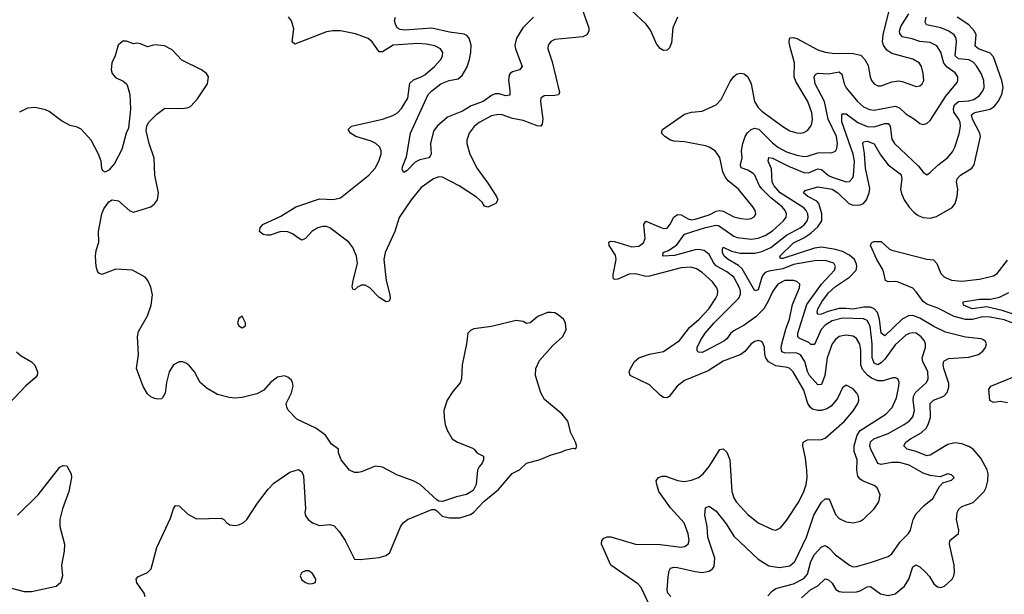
# Model space of a CAD drawing. Header units: inches. Extents: x 1843162 to 1959474, y 907081 to 1016326.
# Tile 553 of 656: x 1933882 to 1939491, y 950944 to 954216. Entities that reach past the tile are written whole.
import ezdxf

# ---------------------------------------------------------------- set-up
doc = ezdxf.new("R2010")
doc.units = ezdxf.units.IN
doc.header["$MEASUREMENT"] = 0
doc.layers.add('B9935', color=7, linetype='Continuous')

msp = doc.modelspace()

# ---------------------------------------------------------------- linework, layer by layer
at = {"layer": 'B9935', "color": 5}
for points, elevation in [([(1937466.2, 950890), (1937422.7, 950982.7), (1937402.8, 951002.8), (1937250.8, 951110), (1937197.4, 951230), (1937198.5, 951250), (1937210, 951263.1), (1937229.2, 951270.8), (1937249.1, 951270.9), (1937390, 951229.4), (1937530, 951227.6), (1937650, 951213.2), (1937670, 951215.8), (1937691.3, 951228.7), (1937695.9, 951250), (1937690, 951289.2), (1937667.7, 951350), (1937590, 951435.9), (1937524.1, 951530), (1937511, 951569), (1937509, 951590), (1937522, 951610), (1937543, 951617), (1937564.1, 951615.9), (1937630, 951591.6), (1937670, 951585.6), (1937710, 951594), (1937750, 951608.8), (1937776.5, 951630), (1937810, 951672.4), (1937870, 951768.8), (1937890, 951772.3), (1937910, 951752.7), (1937927.9, 951710), (1937939.2, 951530), (1937950, 951492.4), (1937963.2, 951470), (1938030, 951398.2), (1938090, 951351.3), (1938170, 951312.9), (1938190, 951309), (1938217.2, 951322.8), (1938250, 951363.7), (1938320.3, 951470), (1938349, 951530), (1938362, 951570), (1938367.8, 951610), (1938366, 951650), (1938358.8, 951718.8), (1938343.5, 951790), (1938345.1, 951810), (1938370, 951824), (1938450, 951825.5), (1938470, 951833.8), (1938580.9, 951930), (1938632.8, 951990), (1938656.8, 952030), (1938662.7, 952050), (1938660.9, 952070), (1938650.9, 952090), (1938630, 952114.2), (1938590, 952134.3), (1938570, 952119.5), (1938542, 952058), (1938505.1, 952014.9), (1938480.2, 951999.8), (1938450, 951991.1), (1938430, 951990.5), (1938399, 951999), (1938387, 952007), (1938372.4, 952030), (1938350, 952106.6), (1938289.2, 952210), (1938270, 952229.2), (1938255.5, 952235.5), (1938190, 952245.8), (1938147.5, 952267.5), (1938132.7, 952290), (1938126.7, 952310), (1938124.4, 952350), (1938116.2, 952376.2), (1938110, 952384.2), (1938090, 952388.4), (1938070, 952383.1), (1938050, 952371.1), (1938013.2, 952326.9), (1937990.1, 952309.9), (1937890, 952272.4), (1937804.3, 952215.7), (1937670, 952161), (1937627, 952130), (1937582.6, 952070), (1937570, 952062.2), (1937550, 952064), (1937530, 952077.1), (1937470, 952137.1), (1937359.6, 952190), (1937355.1, 952210), (1937361.4, 952230), (1937384.1, 952270), (1937408.5, 952290), (1937470, 952311.2), (1937550, 952327.3), (1937641.8, 952390), (1937697.7, 952462.3), (1937752.2, 952510), (1937807.9, 952570), (1937848.2, 952630), (1937856.8, 952650), (1937858.5, 952670), (1937853.5, 952690), (1937830, 952722.4), (1937770, 952776), (1937737, 952797), (1937705.9, 952805.9), (1937650, 952802.5), (1937470, 952755.8), (1937450, 952754.4), (1937390, 952768), (1937353.6, 952766.4), (1937290, 952739), (1937270, 952736.3), (1937263.7, 952743.7), (1937263.3, 952763.3), (1937281, 952850), (1937275.7, 952875.7), (1937239.8, 952930), (1937237.6, 952950), (1937250, 952954.6), (1937270, 952953.1), (1937370, 952921.8), (1937410, 952926.1), (1937435.1, 952944.9), (1937444.7, 952970), (1937438, 953050), (1937450, 953069.1), (1937530, 953034.1), (1937550, 953027.6), (1937570, 953029.4), (1937588.7, 953051.3), (1937608.8, 953091.2), (1937630, 953106.7), (1937650, 953104.5), (1937690, 953082), (1937710, 953077.2), (1937730, 953079.4), (1937810, 953105.4), (1937850, 953125.2), (1937870, 953128.8), (1937890, 953125.3), (1937950, 953093.9), (1937990, 953083.5), (1938030, 953080.2), (1938050, 953083.9), (1938066.5, 953093.5), (1938076, 953110), (1938072, 953130), (1938059.3, 953150), (1937977.8, 953250), (1937918.6, 953298.6), (1937900.4, 953320.4), (1937888.5, 953350), (1937870.3, 953430.3), (1937844, 953470), (1937810.7, 953490.7), (1937790, 953497.1), (1937670, 953521.1), (1937610, 953523.6), (1937590, 953529.3), (1937557.6, 953550), (1937538.7, 953570), (1937545.1, 953590), (1937670, 953678.9), (1937709.9, 953690.1), (1937770, 953695.8), (1937850, 953730.8), (1937878.3, 953761.7), (1937930, 953863.2), (1937950, 953892.2), (1937970, 953907.3), (1937990, 953911.3), (1938010, 953906.7), (1938031.1, 953890), (1938050.1, 953850), (1938068.9, 953750), (1938090, 953715.6), (1938110, 953695.5), (1938230, 953607.9), (1938270, 953583.7), (1938308.7, 953571.3), (1938329.8, 953570.2), (1938350, 953573.6), (1938370, 953584.2), (1938389.7, 953610), (1938394.8, 953625.2), (1938398.6, 953650), (1938394.6, 953685.4), (1938372.9, 953750), (1938304.5, 953864.5), (1938294.1, 953890), (1938295.4, 953970), (1938268.1, 954071.9), (1938265.5, 954094.5), (1938270, 954111.7), (1938290, 954114.7), (1938310, 954108.4), (1938430, 954044.8), (1938470, 954030.1), (1938510, 954025.5), (1938630, 954024.1), (1938673.3, 954013.3), (1938696.9, 953990), (1938715, 953955.1), (1938727.3, 953890), (1938735.3, 953870), (1938750, 953850.3), (1938770, 953839.6), (1938790, 953838.6), (1938850, 953862.3), (1938890, 953867), (1938910, 953864.5), (1938990, 953835.3), (1939010, 953838.4), (1939022.9, 953850), (1939032.4, 953870), (1939029.7, 953910), (1939018.9, 953950), (1939007.3, 953970), (1938970, 953990.8), (1938850, 954023.7), (1938822.1, 954042.1), (1938802.3, 954070), (1938796.7, 954090), (1938800.5, 954130), (1938851.1, 954330)], 580), ([(1937089.2, 954270), (1937124.1, 954170), (1937123.9, 954150), (1937112.5, 954130), (1937090, 954119), (1936930, 954102.6), (1936908.5, 954091.5), (1936893.7, 954070), (1936890.4, 954049.6), (1936915.8, 953975.8), (1936957.8, 953802.2), (1936952, 953788), (1936930, 953783.5), (1936870, 953783.1), (1936850.4, 953770), (1936849.1, 953750.9), (1936862.7, 953650), (1936859.4, 953620.6), (1936850.2, 953609.8), (1936830, 953611.4), (1936750, 953641.5), (1936690, 953653.2), (1936630, 953674.2), (1936610, 953676.7), (1936570, 953667.9), (1936499.6, 953630), (1936472.2, 953607.8), (1936442.2, 953570), (1936430.2, 953530), (1936430.2, 953510), (1936446.2, 953450), (1936488.2, 953368.2), (1936550, 953285.5), (1936598.9, 953210), (1936606.7, 953190), (1936594, 953170), (1936550, 953148.6), (1936530, 953153.6), (1936516.1, 953176.1), (1936484.8, 953204.8), (1936386.6, 953270), (1936290, 953319.3), (1936270, 953320.8), (1936238.9, 953310), (1936170, 953259.8), (1936112.9, 953190), (1936044.6, 953090), (1936019.8, 953010), (1935964.1, 952890), (1935957.3, 952850), (1935970.7, 952730.7), (1935990.3, 952649.7), (1935991.9, 952628.1), (1935986.8, 952613.2), (1935970, 952609.5), (1935930, 952633.7), (1935876.1, 952690), (1935850, 952703.9), (1935830, 952703.7), (1935806.8, 952693.2), (1935790, 952678), (1935781, 952681), (1935776.9, 952696.9), (1935782, 952730), (1935806.8, 952826.8), (1935801, 952870), (1935779.2, 952919.2), (1935757.1, 952950), (1935650, 953030.6), (1935630, 953038.3), (1935610, 953038.3), (1935580.4, 953030), (1935548.7, 953011.3), (1935510, 952969.7), (1935490, 952961.3), (1935470, 952971.2), (1935437.2, 952997.2), (1935410, 953007.3), (1935370, 953008.9), (1935310, 952989.7), (1935290, 952989.6), (1935270, 952993.2), (1935248.7, 953010), (1935252.7, 953030), (1935266.6, 953050), (1935370, 953097.3), (1935455.1, 953150), (1935590, 953196), (1935670, 953192.6), (1935710, 953202.1), (1935870.6, 953330), (1935906.5, 953370), (1935928.6, 953410), (1935940.9, 953450), (1935941.8, 953470), (1935933.5, 953490), (1935911.8, 953510), (1935884.6, 953524.6), (1935796.8, 953550), (1935767.7, 953570), (1935752.8, 953590), (1935772.3, 953610), (1935950, 953649.5), (1936008.2, 953670), (1936034.6, 953685.5), (1936058.1, 953710), (1936093.7, 953770), (1936104.6, 953855.4), (1936125.7, 953874.3), (1936169.6, 953890), (1936190, 953902.3), (1936244.4, 953950), (1936281.7, 953990), (1936291.1, 954010), (1936292.8, 954030), (1936279.6, 954050), (1936246.6, 954066.6), (1936197.1, 954077.1), (1936150, 954080.9), (1936010.4, 954070), (1935950, 954032.2), (1935930, 954032.5), (1935890.5, 954090), (1935868.2, 954108.2), (1935795.8, 954135.8), (1935710, 954152.7), (1935667, 954153), (1935630, 954146.9), (1935450, 954076.3), (1935433.6, 954090), (1935444, 954164), (1935431.1, 954210), (1935412.7, 954232.7)], 580), ([(1937629.2, 954230), (1937603.5, 954170), (1937595.4, 954084.6), (1937584.5, 954055.5), (1937570, 954043), (1937550, 954039.7), (1937530, 954051.5), (1937510, 954078.4), (1937476.6, 954156.6), (1937451.9, 954190), (1937365.2, 954270)], 580), ([(1937591.7, 950931.7), (1937575.4, 950950), (1937570.5, 950970), (1937575.8, 951044.2), (1937582.1, 951077.9), (1937590, 951092.1), (1937610, 951097.7), (1937630, 951097.2), (1937730, 951073.1), (1937770, 951069), (1937810, 951076), (1937830, 951088.1), (1937837.8, 951102.2), (1937843.2, 951150), (1937803.4, 951270), (1937798.5, 951330), (1937786.3, 951393.7), (1937790, 951436.3), (1937810, 951445.3), (1937850, 951416.5), (1937906.2, 951346.2), (1937950, 951275.5), (1938090, 951143.2), (1938150, 951106.7), (1938210, 951095.8), (1938270, 951106.3), (1938297.5, 951130), (1938364.1, 951270), (1938406.1, 951393.9), (1938450, 951469.1), (1938470, 951488), (1938490, 951486.7), (1938497.4, 951477.4), (1938530, 951398.7), (1938550, 951374.9), (1938590, 951355.8), (1938629.7, 951350.3), (1938670, 951359.5), (1938688.7, 951371.3), (1938750, 951430.5), (1938776.3, 951470), (1938785.1, 951510), (1938767.6, 951550), (1938750, 951563.5), (1938688, 951588), (1938670, 951599.8), (1938656.7, 951616.6), (1938650.5, 951650), (1938653.3, 951710), (1938636.2, 951756.2), (1938636.1, 951790), (1938652.8, 951850), (1938670, 951877.1), (1938816.8, 951970), (1938853.2, 952006.8), (1938876.5, 952063.5), (1938890.6, 952130), (1938892.5, 952152.5), (1938884.5, 952170), (1938870, 952177.3), (1938856.3, 952176.3), (1938800.6, 952159.4), (1938770, 952158.8), (1938734, 952174), (1938711.6, 952191.6), (1938684.2, 952224.2), (1938674.2, 952250), (1938673.7, 952333.7), (1938668.5, 952368.5), (1938650, 952401.4), (1938630, 952413.8), (1938590, 952418.7), (1938550, 952411.5), (1938530, 952395.3), (1938511, 952370), (1938481.8, 952290), (1938469.7, 952190.3), (1938450, 952138.2), (1938430, 952136.8), (1938380.8, 952190), (1938370, 952212.1), (1938354.4, 952270), (1938330, 952307.4), (1938310, 952317.3), (1938238.8, 952318.8), (1938224.3, 952324.3), (1938219.9, 952350), (1938223.7, 952370), (1938247.1, 952452.9), (1938268.6, 952510), (1938285.1, 952594.9), (1938325.5, 952690), (1938326, 952710), (1938310, 952725.1), (1938290, 952731.2), (1938241.6, 952730), (1938201, 952710), (1938171.9, 952670), (1938145.2, 952610), (1938121.5, 952570), (1938076.8, 952523.2), (1938010, 952475.8), (1937950, 952444), (1937933.6, 952430), (1937910, 952398), (1937894.2, 952385.8), (1937790, 952329.8), (1937770, 952321), (1937750, 952322), (1937742.6, 952330), (1937741.5, 952350), (1937760.2, 952390), (1937787.4, 952430), (1937838.5, 952490), (1937979, 952630), (1937987.9, 952652.1), (1937988.9, 952670), (1937983.5, 952690), (1937949.9, 952750), (1937910, 952781), (1937850, 952815), (1937836.9, 952830), (1937810, 952879.5), (1937781, 952901), (1937750, 952906.9), (1937730, 952905), (1937612.4, 952872.4), (1937546.6, 952870), (1937548.6, 952890), (1937577.9, 952902.1), (1937625.9, 952934.1), (1937670, 952995.6), (1937790, 953032.1), (1937850, 953046.8), (1937864, 953044), (1937950, 952983.9), (1937970, 952975.1), (1938050, 952965.5), (1938090, 952971), (1938130, 952987.7), (1938170, 953014), (1938233.6, 953070), (1938248.6, 953091.4), (1938251.2, 953110), (1938242.8, 953130), (1938226, 953150), (1938161.4, 953201.4), (1938112.6, 953250), (1938097.7, 953270), (1938070, 953329.8), (1938060.1, 953340.1), (1938030, 953359.2), (1937991.6, 953371.6), (1937987.9, 953390), (1937998.1, 953430), (1937994.3, 953470), (1938001.6, 953510), (1938014.5, 953550), (1938028.7, 953571.3), (1938050, 953590.1), (1938070, 953598.7), (1938092.3, 953592.3), (1938170, 953514.1), (1938200.9, 953490), (1938250, 953464.2), (1938310, 953443.6), (1938350, 953436.6), (1938370, 953438), (1938430, 953457.4), (1938510, 953458.9), (1938530, 953467.6), (1938537.3, 953482.7), (1938540.9, 953510), (1938534.9, 953550), (1938488.9, 953650), (1938466.7, 953750), (1938414.2, 953850), (1938407.7, 953890), (1938415.5, 953904.4), (1938430, 953911.6), (1938490, 953908.4), (1938550, 953918.2), (1938565.6, 953905.6), (1938578.7, 953850), (1938590, 953828), (1938655.8, 953750), (1938690, 953720.1), (1938724.4, 953704.4), (1938750, 953701.2), (1938870, 953724.1), (1938893.5, 953713.5), (1938930, 953679.7), (1938980.3, 953650), (1939010, 953624.4), (1939030, 953618.4), (1939050, 953624.4), (1939070, 953641.3), (1939158.9, 953781.1), (1939222, 953858), (1939227.4, 953870), (1939226.2, 953890), (1939212.4, 953912.4), (1939165.4, 953945.4), (1939147.7, 953967.7), (1939130, 954031.1), (1939107.7, 954067.7), (1939070, 954086.9), (1939010, 954092.3), (1938967.2, 954107.2), (1938910, 954118.9), (1938896.5, 954136.5), (1938894.3, 954150), (1938902.1, 954177.9), (1938948.4, 954250)], 560), ([(1936810, 954231), (1936748.9, 954170), (1936712.2, 954110), (1936703.9, 954070), (1936706.4, 954050), (1936744.7, 953950), (1936730, 953931.1), (1936690, 953919.5), (1936675.8, 953910), (1936670, 953899.6), (1936667.1, 953872.9), (1936675.3, 953810), (1936673.7, 953786.3), (1936650, 953781.8), (1936613.8, 953793.8), (1936590, 953794.1), (1936570, 953784.6), (1936523.2, 953750), (1936453.9, 953726.1), (1936404.9, 953695.1), (1936318.5, 953661.5), (1936260.2, 953610), (1936238.7, 953581.3), (1936222.9, 953510), (1936226.7, 953450), (1936221.1, 953438.9), (1936213.4, 953430), (1936162.4, 953417.6), (1936135.4, 953404.6), (1936090, 953357.6), (1936070, 953346.6), (1936062, 953362), (1936062.7, 953377.3), (1936085.5, 953434.5), (1936108.4, 953570), (1936209.9, 953790), (1936230, 953811.3), (1936280.8, 953850), (1936329.3, 953869.3), (1936379.9, 953880.1), (1936402.8, 953897.2), (1936430, 953944.2), (1936445.3, 953990), (1936452.5, 954030), (1936453.4, 954070), (1936442.2, 954110), (1936430, 954125.8), (1936413.8, 954133.8), (1936330, 954144.7), (1936230, 954167.5), (1936075.5, 954155.5), (1936050, 954159.7), (1936032.3, 954170), (1936023.7, 954190), (1936018, 954210), (1936024, 954230)], 560), ([(1938144.1, 950935.9), (1938170, 950963.5), (1938190, 950976.3), (1938290, 951004.5), (1938350, 951033.5), (1938370, 951058.2), (1938389.4, 951130.6), (1938409.2, 951170.8), (1938450, 951213.8), (1938470, 951221.2), (1938490, 951210.2), (1938529.5, 951169.5), (1938609.4, 951109.4), (1938630, 951101.3), (1938650, 951102.8), (1938730, 951125), (1938830, 951158.7), (1938850, 951175.3), (1938897.4, 951242.6), (1938945.6, 951290), (1938957.8, 951310), (1938971.7, 951370), (1938990, 951402.3), (1939035.1, 951450), (1939083.5, 951490), (1939122.5, 951557.5), (1939140.5, 951579.5), (1939190, 951594.8), (1939205.2, 951610), (1939190, 951625.2), (1939170, 951629.2), (1939126.2, 951613.8), (1939070, 951621), (1939030, 951634.7), (1938950, 951678.5), (1938894.1, 951694.1), (1938850, 951695.1), (1938790, 951682.3), (1938770, 951688.3), (1938730.5, 951770), (1938725.7, 951790), (1938728.5, 951811.5), (1938747.8, 951830), (1938830, 951859.9), (1938921.2, 951910), (1938949, 951930), (1938970, 951954.6), (1938979.4, 951990), (1938972.7, 952050), (1938974.8, 952070), (1938986.4, 952093.6), (1939049, 952150), (1939057.7, 952170), (1939055.3, 952210), (1939028.1, 952270), (1939023.9, 952290), (1939041.7, 952350), (1939042.3, 952370), (1939034.6, 952390), (1939017.2, 952410), (1938990, 952430.6), (1938970, 952433.6), (1938950, 952429.8), (1938930, 952419.4), (1938870, 952363.9), (1938810, 952282.4), (1938790, 952261.5), (1938770, 952250.6), (1938750, 952261), (1938739.5, 952290), (1938738.8, 952370), (1938727.2, 952470), (1938710, 952503), (1938690, 952513.5), (1938570, 952516.2), (1938510, 952501.4), (1938470, 952476.2), (1938447.9, 952452.1), (1938410, 952366), (1938390, 952367.2), (1938377.4, 952377.4), (1938322.2, 952402.2), (1938315, 952410), (1938315.1, 952430), (1938366.6, 952593.4), (1938449.2, 952710.8), (1938524.6, 952790), (1938530.7, 952810), (1938519.7, 952830), (1938470, 952843.9), (1938410, 952842.1), (1938290, 952822.3), (1938230, 952797.8), (1938150, 952784.2), (1938130, 952775.8), (1938117.3, 952762.7), (1938110, 952749.7), (1938090, 952678.3), (1938070, 952671.9), (1937997.8, 952797.8), (1937976.7, 952816.7), (1937917.5, 952850), (1937895.5, 952870), (1937886.8, 952890), (1937885.6, 952910), (1937890, 952921.3), (1937938.1, 952898.1), (1937986.7, 952886.7), (1938070, 952887.3), (1938110, 952896.5), (1938161.8, 952918.2), (1938250.6, 952989.4), (1938329.1, 953030), (1938353.2, 953050), (1938368.8, 953070), (1938374.6, 953090), (1938372.2, 953110), (1938362.9, 953130), (1938350, 953144.3), (1938214, 953230), (1938179.7, 953270), (1938169.9, 953290), (1938165.8, 953365.8), (1938145.5, 953410), (1938149.1, 953430.9), (1938170, 953428.3), (1938261.9, 953381.9), (1938350, 953345.2), (1938375.2, 953344.8), (1938430, 953365.9), (1938450, 953363.3), (1938489.1, 953329.1), (1938510, 953319.1), (1938590, 953293.4), (1938610, 953295.2), (1938627, 953313), (1938632.7, 953327.3), (1938637.9, 953410), (1938630.6, 953450), (1938565.8, 953634.2), (1938566.3, 953673.7), (1938570, 953679.6), (1938590, 953680.2), (1938656.8, 953630), (1938710, 953607.6), (1938750, 953606.2), (1938810, 953624.9), (1938830, 953625.1), (1938841.8, 953610), (1938850, 953536.5), (1938866, 953510), (1939002.8, 953382.8), (1939030, 953348.2), (1939050, 953332.7), (1939070, 953344.9), (1939112.9, 953387.1), (1939170, 953431.1), (1939196.2, 953463.8), (1939209.2, 953490), (1939234.8, 953565.2), (1939242.1, 953610), (1939240.7, 953630), (1939232.2, 953650), (1939204.7, 953690), (1939201.7, 953710), (1939208.5, 953731.5), (1939230.5, 953749.5), (1939290, 953754.5), (1939317.9, 953762.1), (1939350, 953785), (1939369.9, 953810.1), (1939375.9, 953830), (1939374.2, 953870), (1939360.4, 953910), (1939332.9, 953952.9), (1939313.4, 953973.4), (1939290, 953987.3), (1939230, 953992.6), (1939211.1, 954010), (1939219.1, 954090), (1939216.7, 954110), (1939205.7, 954130), (1939175, 954150), (1939130, 954169.5), (1939047.4, 954187.4), (1939041.3, 954201.3), (1939046.7, 954230)], 540), ([(1938335.2, 950924.8), (1938389.5, 950970.5), (1938428.3, 950991.7), (1938470, 951031.2), (1938490, 951026.7), (1938510, 951006.9), (1938532.2, 950972.2), (1938550, 950960.5), (1938576.5, 950956.5), (1938650, 950957.5), (1938670, 950963.5), (1938710, 950987), (1938730, 950988.7), (1938786.7, 950946.7), (1938830, 950936.4), (1938870, 950947.2), (1938923, 950990), (1938947.4, 951030), (1938970, 951101.1), (1938988.3, 951111.7), (1939010, 951101.1), (1939042.9, 951070), (1939064.5, 951044.5), (1939090, 951003.1), (1939110, 950986), (1939130, 950983.1), (1939150, 950990.4), (1939193.6, 951030), (1939204.7, 951050), (1939208.3, 951070), (1939205.3, 951110), (1939179.8, 951230), (1939182, 951250), (1939230.8, 951290), (1939232.5, 951310), (1939218.5, 951370), (1939222.9, 951410), (1939231.9, 951428.1), (1939250, 951443.8), (1939314.1, 951465.9), (1939375.8, 951530), (1939388.6, 951551.4), (1939397.7, 951590), (1939399.2, 951630), (1939393.3, 951653.3), (1939358.5, 951718.5), (1939313.8, 951770), (1939290, 951786), (1939250, 951801.5), (1939210, 951806), (1939170, 951796.1), (1939070, 951736.2), (1939050, 951731.7), (1938990, 951757.9), (1938937.6, 951770), (1938919.1, 951790), (1938929.8, 951810), (1938957.2, 951830), (1939017.4, 951862.6), (1939046, 951890), (1939058.4, 951910), (1939070.7, 951950), (1939069.5, 952030.5), (1939088.7, 952050), (1939147.1, 952072.9), (1939166, 952094), (1939175.7, 952124.3), (1939175, 952145), (1939147.1, 952230), (1939143.8, 952250), (1939147.6, 952272.4), (1939172.8, 952287.2), (1939290, 952294.5), (1939343.5, 952310), (1939370, 952329.2), (1939384.4, 952350), (1939389.8, 952370), (1939384, 952384), (1939373.8, 952393.9), (1939358.8, 952398.8), (1939270, 952408), (1939157.2, 952437.2), (1939090, 952468.4), (1939010, 952516.9), (1938970, 952532.4), (1938945.5, 952530), (1938910, 952509.9), (1938810, 952415.6), (1938790, 952431.6), (1938780.5, 952510), (1938769.4, 952549.4), (1938750.4, 952570.4), (1938730, 952579.1), (1938690, 952579.9), (1938630, 952566.7), (1938588.2, 952571.8), (1938550, 952570.7), (1938485.7, 952554.3), (1938450, 952538.8), (1938430, 952536.9), (1938425, 952550), (1938428.7, 952570), (1938451.6, 952610), (1938490, 952661), (1938530, 952697.5), (1938609.9, 952750), (1938646.8, 952790), (1938651.9, 952810), (1938650, 952823.7), (1938638.1, 952850), (1938610, 952875.6), (1938570, 952895.6), (1938530, 952907.7), (1938450, 952920.8), (1938410, 952914.2), (1938230, 952856.2), (1938217, 952857), (1938211.9, 952870), (1938290, 952945.5), (1938350, 952973), (1938390, 953000.4), (1938430, 953035.7), (1938452.2, 953070), (1938451.7, 953110), (1938435.1, 953170), (1938422.7, 953182.7), (1938372, 953210), (1938347.6, 953230), (1938356.6, 953243.4), (1938430, 953263.8), (1938509.9, 953250.1), (1938543.1, 953230), (1938606.4, 953170), (1938630, 953160.1), (1938670, 953161.2), (1938690, 953170.1), (1938706.8, 953190), (1938722.2, 953230), (1938724.7, 953255.3), (1938700.7, 953370), (1938694.5, 953454.5), (1938685, 953510), (1938690, 953520.3), (1938710, 953523.5), (1938750, 953509.2), (1938786.8, 953446.8), (1938830, 953390.1), (1938898.1, 953338.1), (1938904.3, 953330), (1938906.9, 953310), (1938900.8, 953250), (1938905.5, 953225.5), (1938920.4, 953190), (1938949.2, 953149.2), (1938978.4, 953118.4), (1939001.5, 953101.5), (1939030, 953090.2), (1939070, 953086.2), (1939105.6, 953094.4), (1939194.2, 953145.8), (1939211.3, 953168.7), (1939222, 953210), (1939225.8, 953250), (1939219.9, 953290), (1939223.7, 953310), (1939242.7, 953330), (1939305.7, 953370), (1939320.3, 953390), (1939355.5, 953550), (1939352.2, 953570), (1939310.3, 953650), (1939305.4, 953674.6), (1939315.4, 953684.6), (1939330.3, 953689.7), (1939410, 953707.1), (1939436.4, 953723.6), (1939456.7, 953750), (1939478.2, 953790), (1939485.8, 953830), (1939477.1, 953870), (1939430, 954004.5), (1939410, 954024.7), (1939343.5, 954050), (1939325.9, 954065.9), (1939330.8, 954129.2), (1939321.2, 954150), (1939290, 954186), (1939222.7, 954230)], 520), ([(1934597.2, 950930), (1934592.1, 950950), (1934549.5, 951010), (1934546.6, 951030), (1934555.6, 951044.4), (1934610, 951067.4), (1934630.6, 951089.4), (1934664.1, 951210), (1934742, 951378), (1934758, 951430), (1934769.6, 951450.3), (1934790, 951447.3), (1934839.9, 951399.9), (1934890, 951373), (1935030, 951378), (1935046, 951370), (1935062.8, 951350), (1935080.3, 951340.3), (1935110, 951335.8), (1935130, 951338.7), (1935154.5, 951350), (1935176.9, 951370), (1935237, 951463), (1935297.8, 951542.2), (1935330, 951576.4), (1935420.8, 951639.2), (1935470, 951654), (1935490, 951641), (1935498.8, 951618.8), (1935510.7, 951430), (1935506.8, 951410), (1935511, 951390), (1935526, 951370), (1935551, 951350), (1935590, 951334.9), (1935650, 951341.6), (1935673.5, 951333.5), (1935702.3, 951302.3), (1935736.3, 951250), (1935790, 951144.7), (1935821.4, 951141.4), (1935930, 951153.1), (1935970, 951164.9), (1935990, 951182), (1936051.8, 951328.2), (1936067.6, 951350), (1936090.9, 951369.1), (1936230, 951427.3), (1936246.4, 951426.4), (1936258.8, 951418.8), (1936288.1, 951388.1), (1936330, 951378.8), (1936390, 951378.8), (1936450, 951398.8), (1936470, 951411), (1936526.8, 951473.2), (1936610, 951541.6), (1936688.2, 951631.8), (1936730, 951653), (1936769.7, 951690.3), (1936848.2, 951711.8), (1936910, 951738.4), (1936970, 951755.5), (1936990, 951765.5), (1937036, 951776), (1937048, 951772), (1937055.3, 951784.7), (1937049.2, 951810), (1937022.8, 951862.8), (1937005.4, 951930), (1936972.8, 951970), (1936872.9, 952052.9), (1936850.8, 952090.8), (1936821.4, 952190), (1936823.5, 952230), (1936844.4, 952275.6), (1936919.8, 952360.2), (1936974.5, 952410), (1936994.5, 952450), (1936992, 952490), (1936979.3, 952510), (1936950, 952536), (1936930, 952546), (1936910, 952549.4), (1936890, 952549.4), (1936833.7, 952526.3), (1936790, 952489.3), (1936770, 952486), (1936750, 952498), (1936710, 952503.7), (1936570.4, 952469.6), (1936470, 952455.1), (1936450, 952445.2), (1936434.8, 952430), (1936428.2, 952370), (1936402.4, 952250), (1936398.9, 952170), (1936391.3, 952148.7), (1936350, 952099.6), (1936318.3, 952050), (1936298.9, 951990), (1936299.6, 951950), (1936306.3, 951910), (1936317.8, 951877.8), (1936346.7, 951830), (1936376.3, 951810), (1936458.8, 951778.8), (1936470.7, 951770.7), (1936486, 951750), (1936524.7, 951730), (1936524, 951710), (1936516.3, 951690), (1936499.3, 951670), (1936490.5, 951650), (1936482, 951570), (1936465.5, 951534.5), (1936428.4, 951511.6), (1936370, 951499.5), (1936290, 951472.7), (1936270, 951474), (1936260.2, 951480.2), (1936164, 951570), (1936124, 951590), (1936030, 951623.5), (1935950, 951668.3), (1935907.3, 951672.7), (1935830, 951641.6), (1935810, 951637.6), (1935790, 951637), (1935761.2, 951650), (1935712.7, 951710), (1935699, 951750), (1935698, 951770), (1935658.9, 951798.9), (1935623.7, 951850), (1935570, 951889.5), (1935461.4, 951941.5), (1935412.4, 951992.4), (1935403.6, 952010), (1935400.7, 952030), (1935430, 952091.3), (1935439.6, 952130), (1935436.9, 952150), (1935430, 952162.7), (1935410, 952180.7), (1935390, 952187.3), (1935350, 952181.2), (1935311.3, 952150), (1935272.8, 952107.2), (1935234, 952086), (1935150, 952065.1), (1935110, 952061.1), (1935075.8, 952064.2), (1935010, 952082.6), (1934950, 952115.1), (1934910, 952149.6), (1934878.7, 952210), (1934850, 952244.4), (1934830, 952259.2), (1934810, 952267.1), (1934790, 952268.3), (1934758.4, 952250), (1934734.6, 952210), (1934719, 952150), (1934710.2, 952089.8), (1934696.7, 952063.3), (1934690, 952057.6), (1934670, 952054.7), (1934650, 952058.9), (1934630, 952068), (1934610, 952084.7), (1934586.5, 952126.5), (1934548.1, 952230), (1934558.3, 952310), (1934553.8, 952410), (1934560, 952440), (1934609.7, 952530), (1934630.9, 952590), (1934638, 952650), (1934630, 952692.7), (1934611.5, 952731.5), (1934596.9, 952750), (1934524, 952790), (1934430, 952794.5), (1934350, 952765.4), (1934333.1, 952773.1), (1934324.7, 952784.7), (1934317, 952810), (1934314.3, 952870), (1934318.5, 952901.5), (1934333.3, 952950), (1934331.9, 953010), (1934349.8, 953110.2), (1934360.7, 953139.3), (1934390, 953179.3), (1934410, 953190.5), (1934445.3, 953185.2), (1934510, 953128.4), (1934530, 953119.3), (1934630, 953150.7), (1934650, 953166.8), (1934666.6, 953190), (1934673.6, 953230), (1934651.3, 953330), (1934647.7, 953427.7), (1934620.7, 953510), (1934603.2, 953583.2), (1934606, 953610), (1934616, 953630), (1934662.6, 953677.4), (1934710, 953713), (1934810, 953710.4), (1934843.7, 953716.3), (1934857, 953723), (1934894.5, 953765.5), (1934952, 953850), (1934957, 953890), (1934946, 953910), (1934917.2, 953930), (1934805.7, 953985.7), (1934750, 954045.2), (1934706.3, 954066.3), (1934650, 954072.7), (1934610, 954061.2), (1934570, 954079), (1934550, 954082), (1934530, 954079), (1934490, 954094), (1934470, 954093.3), (1934443, 954070), (1934425.5, 954010), (1934408, 953970), (1934403, 953930), (1934408.2, 953910), (1934430, 953884.9), (1934470, 953867.3), (1934490, 953850.8), (1934497.3, 953837.3), (1934510.4, 953790), (1934512.8, 953707.2), (1934501.6, 953598.4), (1934488.7, 953570), (1934463.8, 953476.2), (1934422.4, 953397.6), (1934390, 953359.5), (1934370, 953347), (1934356.2, 953356.2), (1934350, 953368.7), (1934346.8, 953410), (1934332.1, 953450), (1934288.7, 953530), (1934232.3, 953592.3), (1934210, 953603.5), (1934170, 953614.2), (1934120.6, 953640.6), (1934050, 953692.3), (1934030, 953701.7), (1933970, 953715.8), (1933927.3, 953712.7), (1933882, 953690)], 620), ([(1939570, 952477), (1939490, 952507.5), (1939410, 952521.9), (1939370, 952523.6), (1939310, 952509), (1939270, 952508.3), (1939206.2, 952526.2), (1939113.7, 952573.7), (1939050, 952597), (1939030, 952610.5), (1938990, 952667.1), (1938970, 952686.9), (1938882.3, 952722.3), (1938870, 952725.5), (1938830, 952722.8), (1938814, 952730), (1938800.4, 952790), (1938764.5, 952850), (1938729.8, 952930.2), (1938734.7, 952945.2), (1938747.4, 952952.6), (1938790, 952953.4), (1938836.9, 952910), (1938850, 952903.4), (1939050, 952851.6), (1939088, 952848.1), (1939106.9, 952826.9), (1939130, 952770.2), (1939150, 952750.1), (1939190, 952732), (1939250, 952726.7), (1939350, 952738.3), (1939430, 952757.8), (1939450, 952771.3), (1939510, 952846.8)], 480), ([(1939570, 952529.4), (1939479.7, 952559.7), (1939390, 952580.9), (1939308, 952570), (1939259, 952590), (1939258, 952602), (1939258, 952610), (1939350, 952623.6), (1939410, 952624.9), (1939463.3, 952636.7), (1939516.8, 952663.2)], 460), ([(1933864.1, 952324.1), (1933890, 952301.3), (1933950, 952268.2), (1933967.8, 952247.8), (1933984.6, 952210), (1933982.3, 952190), (1933970, 952175.8), (1933914.9, 952130), (1933790, 951996.2)], 620), ([(1939510, 952033.6), (1939470, 952040.9), (1939430, 952035.5), (1939408.3, 952048.3), (1939403.9, 952110), (1939414.8, 952130), (1939550, 952183.4)], 480), ([(1933870, 951393.8), (1933986.8, 951510), (1934110, 951667.3), (1934130, 951677.3), (1934150, 951674.8), (1934176.3, 951630), (1934178, 951610), (1934162, 951530), (1934126, 951430), (1934110.4, 951370), (1934110.4, 951330), (1934137.6, 951230), (1934136.5, 951190), (1934119.5, 951110), (1934125.5, 951050), (1934114, 951010), (1934090, 950989.3), (1933950, 950957.6), (1933910, 950958.7), (1933830, 950979.7)], 620)]:
    msp.add_lwpolyline(points, dxfattribs=dict(at, elevation=elevation))
at = {"layer": 'B9935', "color": 5, "elevation": 620}
for points in [[(1935150, 952528), (1935130, 952515.3), (1935122.8, 952490), (1935130, 952472), (1935150, 952462), (1935168, 952472), (1935168.7, 952490)], [(1935530, 951077.2), (1935510, 951077.2), (1935490, 951068.7), (1935480.7, 951050), (1935490, 951026.8), (1935510, 951011), (1935530, 951002.8), (1935550, 951004.7), (1935568, 951012), (1935568.7, 951030), (1935550, 951062)]]:
    msp.add_lwpolyline(points, close=True, dxfattribs=at)

doc.saveas('drawing.dxf')
